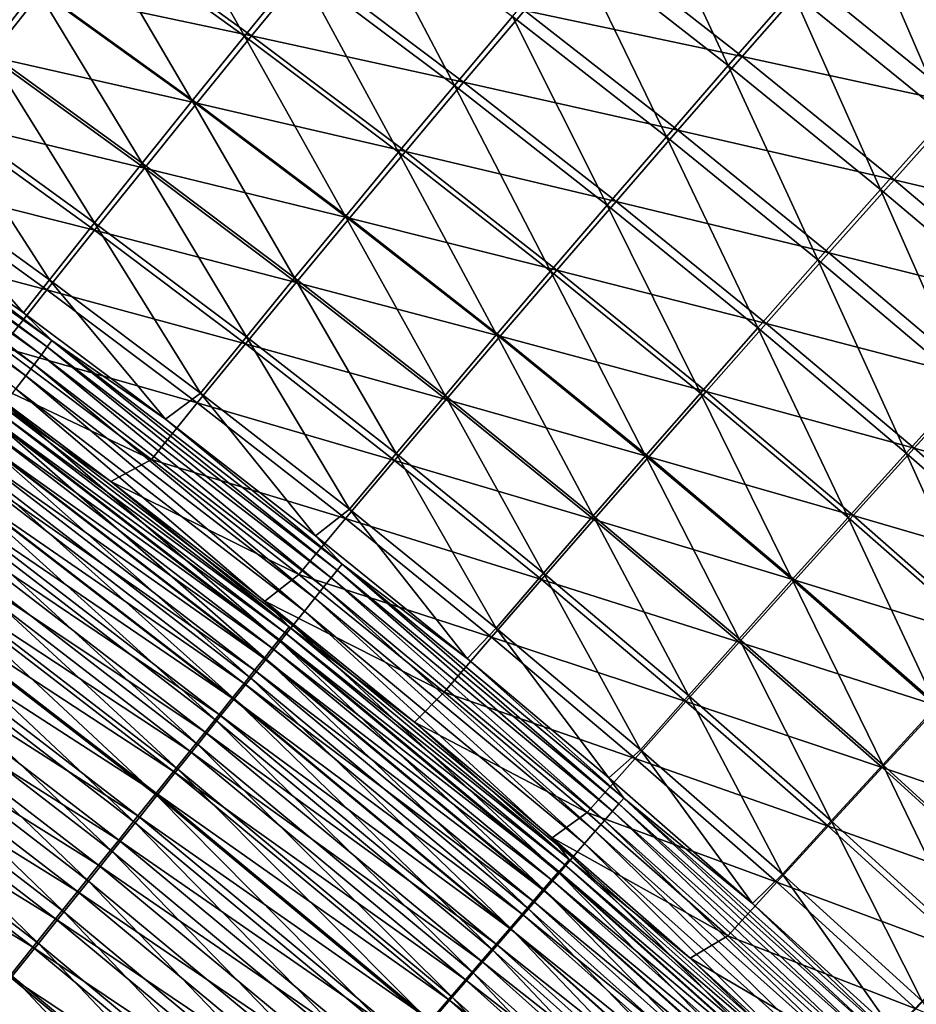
# Model space of a CAD drawing. Header units: metres. Extents: x 0 to 1400, y -1400 to 0.
# Tile 316 of 342: x 1118 to 1150, y -216 to -181. Entities that reach past the tile are written whole.
import ezdxf

# ---------------------------------------------------------------- set-up
doc = ezdxf.new("R2010")
doc.units = ezdxf.units.M

msp = doc.modelspace()

# ---------------------------------------------------------------- linework, layer by layer
at = {"layer": 'None'}
for points in [[(1150.678711, -173.957687, -172.072983), (1153.746948, -181.356827, -200.001617), (1148.164429, -176.817657, -200.00293)], [(1122.193237, -174.629745, -311.903748), (1125.898926, -181.190781, -339.902588), (1120.237915, -177.091888, -339.90448)], [(1122.193237, -174.629745, -311.903748), (1127.886108, -178.752304, -311.901703), (1125.898926, -181.190781, -339.902588)], [(1140.110474, -175.174454, -227.954559), (1143.416382, -182.25502, -255.920807), (1137.815186, -177.871094, -255.92247)], [(1140.110474, -175.174454, -227.954559), (1145.743774, -179.58342, -227.952942), (1143.416382, -182.25502, -255.920807)], [(1112.667725, -175.491821, -367.909332), (1118.37207, -179.46051, -367.90741), (1116.594971, -181.73613, -395.909668)], [(1129.964355, -176.219879, -283.907501), (1133.502319, -182.981644, -311.899933), (1127.886108, -178.752304, -311.901703)], [(1129.964355, -176.219879, -283.907501), (1135.612671, -180.473434, -283.905609), (1133.502319, -182.981644, -311.899933)], [(1154.427246, -180.820145, -171.644928), (1148.861938, -176.297791, -171.646439), (1146.346069, -179.158951, -199.588974)], [(1154.427246, -180.820145, -171.644928), (1157.068481, -177.89119, -143.724457), (1148.861938, -176.297791, -171.646439)], [(1148.164429, -176.817657, -200.00293), (1151.294678, -184.096802, -227.951553), (1145.743774, -179.58342, -227.952942)], [(1148.164429, -176.817657, -200.00293), (1153.746948, -181.356827, -200.001617), (1151.294678, -184.096802, -227.951553)], [(1120.237915, -177.091888, -339.90448), (1124.002319, -183.535522, -367.905701), (1118.37207, -179.46051, -367.90741)], [(1126.162109, -181.181152, -311.536835), (1120.520142, -177.096741, -311.539185), (1118.563721, -179.56012, -339.554504)], [(1120.237915, -177.091888, -339.90448), (1125.898926, -181.190781, -339.902588), (1124.002319, -183.535522, -367.905701)], [(1126.162109, -181.181152, -311.536835), (1128.241577, -178.647644, -283.530548), (1120.520142, -177.096741, -311.539185)], [(1143.923584, -181.925827, -227.551559), (1138.340088, -177.559326, -227.553589), (1136.043213, -180.25705, -255.533676)], [(1143.923584, -181.925827, -227.551559), (1146.346069, -179.158951, -199.588974), (1138.340088, -177.559326, -227.553589)], [(1137.815186, -177.871094, -255.92247), (1141.181885, -184.832489, -283.903992), (1135.612671, -180.473434, -283.905609)], [(1137.815186, -177.871094, -255.92247), (1143.416382, -182.25502, -255.920807), (1141.181885, -184.832489, -283.903992)], [(1116.696777, -181.930466, -367.57724), (1118.563721, -179.56012, -339.554504), (1111.043823, -177.997467, -367.579224)], [(1133.839233, -182.860458, -283.52829), (1128.241577, -178.647644, -283.530548), (1126.162109, -181.181152, -311.536835)], [(1133.839233, -182.860458, -283.52829), (1136.043213, -180.25705, -255.533676), (1128.241577, -178.647644, -283.530548)], [(1127.886108, -178.752304, -311.901703), (1131.483765, -185.395798, -339.90094), (1125.898926, -181.190781, -339.902588)], [(1127.886108, -178.752304, -311.901703), (1133.502319, -182.981644, -311.899933), (1131.483765, -185.395798, -339.90094)], [(1151.879639, -183.655106, -199.587326), (1146.346069, -179.158951, -199.588974), (1143.923584, -181.925827, -227.551559)], [(1151.879639, -183.655106, -199.587326), (1154.427246, -180.820145, -171.644928), (1146.346069, -179.158951, -199.588974)], [(1118.37207, -179.46051, -367.90741), (1122.195435, -185.786911, -395.908173), (1116.594971, -181.73613, -395.909668)], [(1124.173828, -183.620926, -339.552368), (1118.563721, -179.56012, -339.554504), (1116.696777, -181.930466, -367.57724)], [(1118.37207, -179.46051, -367.90741), (1124.002319, -183.535522, -367.905701), (1122.195435, -185.786911, -395.908173)], [(1124.173828, -183.620926, -339.552368), (1126.162109, -181.181152, -311.536835), (1118.563721, -179.56012, -339.554504)], [(1145.743774, -179.58342, -227.952942), (1148.935669, -186.742813, -255.919388), (1143.416382, -182.25502, -255.920807)], [(1145.743774, -179.58342, -227.952942), (1151.294678, -184.096802, -227.951553), (1148.935669, -186.742813, -255.919388)], [(1141.59436, -184.598511, -255.531647), (1136.043213, -180.25705, -255.533676), (1133.839233, -182.860458, -283.52829)], [(1141.59436, -184.598511, -255.531647), (1143.923584, -181.925827, -227.551559), (1136.043213, -180.25705, -255.533676)], [(1135.612671, -180.473434, -283.905609), (1139.039917, -187.315857, -311.898346), (1133.502319, -182.981644, -311.899933)], [(1135.612671, -180.473434, -283.905609), (1141.181885, -184.832489, -283.903992), (1139.039917, -187.315857, -311.898346)], [(1125.898926, -181.190781, -339.902588), (1129.556396, -187.716049, -367.904175), (1124.002319, -183.535522, -367.905701)], [(1131.727661, -185.369797, -311.534698), (1126.162109, -181.181152, -311.536835), (1124.173828, -183.620926, -339.552368)], [(1125.898926, -181.190781, -339.902588), (1131.483765, -185.395798, -339.90094), (1129.556396, -187.716049, -367.904175)], [(1131.727661, -185.369797, -311.534698), (1133.839233, -182.860458, -283.52829), (1126.162109, -181.181152, -311.536835)], [(1116.594971, -181.73613, -395.909668), (1120.476929, -187.945801, -423.913513), (1114.904907, -183.919739, -423.914764)], [(1116.594971, -181.73613, -395.909668), (1122.195435, -185.786911, -395.908173), (1120.476929, -187.945801, -423.913513)], [(1122.276123, -185.967453, -367.575409), (1116.696777, -181.930466, -367.57724), (1114.918457, -184.208435, -395.606201)], [(1122.276123, -185.967453, -367.575409), (1124.173828, -183.620926, -339.552368), (1116.696777, -181.930466, -367.57724)], [(1149.425293, -186.396149, -227.549835), (1143.923584, -181.925827, -227.551559), (1141.59436, -184.598511, -255.531647)], [(1149.425293, -186.396149, -227.549835), (1151.879639, -183.655106, -199.587326), (1143.923584, -181.925827, -227.551559)], [(1143.416382, -182.25502, -255.920807), (1146.669556, -189.29483, -283.902588), (1141.181885, -184.832489, -283.903992)], [(1143.416382, -182.25502, -255.920807), (1148.935669, -186.742813, -255.919388), (1146.669556, -189.29483, -283.902588)], [(1139.358154, -187.177063, -283.526306), (1133.839233, -182.860458, -283.52829), (1131.727661, -185.369797, -311.534698)], [(1139.358154, -187.177063, -283.526306), (1141.59436, -184.598511, -255.531647), (1133.839233, -182.860458, -283.52829)], [(1133.502319, -182.981644, -311.899933), (1136.990112, -189.705109, -339.899475), (1131.483765, -185.395798, -339.90094)], [(1133.502319, -182.981644, -311.899933), (1139.039917, -187.315857, -311.898346), (1136.990112, -189.705109, -339.899475)], [(1124.002319, -183.535522, -367.905701), (1127.719604, -189.942627, -395.906799), (1122.195435, -185.786911, -395.908173)], [(1129.707886, -187.78537, -339.550446), (1124.173828, -183.620926, -339.552368), (1122.276123, -185.967453, -367.575409)], [(1124.002319, -183.535522, -367.905701), (1129.556396, -187.716049, -367.904175), (1127.719604, -189.942627, -395.906799)], [(1129.707886, -187.78537, -339.550446), (1131.727661, -185.369797, -311.534698), (1124.173828, -183.620926, -339.552368)], [(1113.300659, -186.012497, -451.927765), (1114.904907, -183.919739, -423.914764), (1118.845703, -190.013214, -451.92688)], [(1114.904907, -183.919739, -423.914764), (1120.476929, -187.945801, -423.913513), (1118.845703, -190.013214, -451.92688)], [(1157.328857, -188.254486, -199.585968), (1151.879639, -183.655106, -199.587326), (1149.425293, -186.396149, -227.549835)], [(1120.468018, -188.221313, -395.604797), (1114.918457, -184.208435, -395.606201), (1113.227783, -186.394608, -423.637634)], [(1120.468018, -188.221313, -395.604797), (1122.276123, -185.967453, -367.575409), (1114.918457, -184.208435, -395.606201)], [(1151.294678, -184.096802, -227.951553), (1154.37085, -191.33226, -255.918228), (1148.935669, -186.742813, -255.919388)], [(1118.76062, -192.438538, -472.312195), (1107.973267, -184.748322, -472.324768), (1108.130493, -184.519272, -470.591309)], [(1108.130493, -184.519272, -470.591309), (1112.309082, -187.191376, -468.855042), (1118.925659, -192.215836, -470.578247)], [(1118.925659, -192.215836, -470.578247), (1118.76062, -192.438538, -472.312195), (1108.130493, -184.519272, -470.591309)], [(1147.064331, -189.043259, -255.529907), (1141.59436, -184.598511, -255.531647), (1139.358154, -187.177063, -283.526306)], [(1147.064331, -189.043259, -255.529907), (1149.425293, -186.396149, -227.549835), (1141.59436, -184.598511, -255.531647)], [(1118.287354, -193.076752, -475.740601), (1107.523071, -185.404205, -475.752228), (1107.77063, -185.043594, -474.046509)], [(1118.547607, -192.7258, -474.034424), (1107.77063, -185.043594, -474.046509), (1107.973267, -184.748322, -472.324768)], [(1118.547607, -192.7258, -474.034424), (1118.287354, -193.076752, -475.740601), (1107.77063, -185.043594, -474.046509)], [(1118.76062, -192.438538, -472.312195), (1118.547607, -192.7258, -474.034424), (1107.973267, -184.748322, -472.324768)], [(1141.181885, -184.832489, -283.903992), (1144.496338, -191.752762, -311.897034), (1139.039917, -187.315857, -311.898346)], [(1141.181885, -184.832489, -283.903992), (1146.669556, -189.29483, -283.902588), (1144.496338, -191.752762, -311.897034)], [(1117.980591, -193.490555, -477.426453), (1107.231323, -185.8293, -477.437531), (1107.523071, -185.404205, -475.752228)], [(1118.287354, -193.076752, -475.740601), (1117.980591, -193.490555, -477.426453), (1107.523071, -185.404205, -475.752228)], [(1131.483765, -185.395798, -339.90094), (1135.032227, -192.00029, -367.902863), (1129.556396, -187.716049, -367.904175)], [(1137.214844, -189.661636, -311.532837), (1131.727661, -185.369797, -311.534698), (1129.707886, -187.78537, -339.550446)], [(1131.483765, -185.395798, -339.90094), (1136.990112, -189.705109, -339.899475), (1135.032227, -192.00029, -367.902863)], [(1137.214844, -189.661636, -311.532837), (1139.358154, -187.177063, -283.526306), (1131.727661, -185.369797, -311.534698)], [(1122.195435, -185.786911, -395.908173), (1125.972534, -192.076279, -423.912384), (1120.476929, -187.945801, -423.913513)], [(1122.195435, -185.786911, -395.908173), (1127.719604, -189.942627, -395.906799), (1125.972534, -192.076279, -423.912384)], [(1117.980591, -193.490555, -477.426453), (1117.627808, -193.966324, -479.087585), (1107.231323, -185.8293, -477.437531)], [(1117.896973, -191.214218, -468.848053), (1112.309082, -187.191376, -468.855042), (1113.300659, -186.012497, -451.927765)], [(1118.845703, -190.013214, -451.92688), (1117.896973, -191.214218, -468.848053), (1113.300659, -186.012497, -451.927765)], [(1127.779419, -190.107529, -367.573792), (1122.276123, -185.967453, -367.575409), (1120.468018, -188.221313, -395.604797)], [(1127.779419, -190.107529, -367.573792), (1129.707886, -187.78537, -339.550446), (1122.276123, -185.967453, -367.575409)], [(1118.748901, -190.382874, -423.636719), (1113.227783, -186.394608, -423.637634), (1111.623779, -188.489349, -451.664795)], [(1118.748901, -190.382874, -423.636719), (1120.468018, -188.221313, -395.604797), (1113.227783, -186.394608, -423.637634)], [(1154.843262, -190.969223, -227.548401), (1149.425293, -186.396149, -227.549835), (1147.064331, -189.043259, -255.529907)], [(1154.843262, -190.969223, -227.548401), (1157.328857, -188.254486, -199.585968), (1149.425293, -186.396149, -227.549835)], [(1148.935669, -186.742813, -255.919388), (1152.07373, -193.858261, -283.901428), (1146.669556, -189.29483, -283.902588)], [(1148.935669, -186.742813, -255.919388), (1154.37085, -191.33226, -255.918228), (1152.07373, -193.858261, -283.901428)], [(1112.309082, -187.191376, -468.855042), (1117.896973, -191.214218, -468.848053), (1118.925659, -192.215836, -470.578247)], [(1144.796509, -191.596405, -283.524597), (1139.358154, -187.177063, -283.526306), (1137.214844, -189.661636, -311.532837)], [(1144.796509, -191.596405, -283.524597), (1147.064331, -189.043259, -255.529907), (1139.358154, -187.177063, -283.526306)], [(1139.039917, -187.315857, -311.898346), (1142.415771, -194.116547, -339.898224), (1136.990112, -189.705109, -339.899475)], [(1139.039917, -187.315857, -311.898346), (1144.496338, -191.752762, -311.897034), (1142.415771, -194.116547, -339.898224)], [(1129.556396, -187.716049, -367.904175), (1133.165649, -194.201492, -395.90564), (1127.719604, -189.942627, -395.906799)], [(1135.163818, -192.052414, -339.548767), (1129.707886, -187.78537, -339.550446), (1127.779419, -190.107529, -367.573792)], [(1129.556396, -187.716049, -367.904175), (1135.032227, -192.00029, -367.902863), (1133.165649, -194.201492, -395.90564)], [(1135.163818, -192.052414, -339.548767), (1137.214844, -189.661636, -311.532837), (1129.707886, -187.78537, -339.550446)], [(1125.94165, -192.336716, -395.603546), (1120.468018, -188.221313, -395.604797), (1118.748901, -190.382874, -423.636719)], [(1118.845703, -190.013214, -451.92688), (1120.476929, -187.945801, -423.913513), (1124.313843, -194.117859, -451.926086)], [(1125.94165, -192.336716, -395.603546), (1127.779419, -190.107529, -367.573792), (1120.468018, -188.221313, -395.604797)], [(1120.476929, -187.945801, -423.913513), (1125.972534, -192.076279, -423.912384), (1124.313843, -194.117859, -451.926086)], [(1117.118164, -192.452393, -451.664459), (1118.748901, -190.382874, -423.636719), (1111.623779, -188.489349, -451.664795)], [(1146.669556, -189.29483, -283.902588), (1149.869629, -196.290207, -311.895935), (1144.496338, -191.752762, -311.897034)], [(1152.450928, -193.59024, -255.528458), (1147.064331, -189.043259, -255.529907), (1144.796509, -191.596405, -283.524597)], [(1146.669556, -189.29483, -283.902588), (1152.07373, -193.858261, -283.901428), (1149.869629, -196.290207, -311.895935)], [(1152.450928, -193.59024, -255.528458), (1154.843262, -190.969223, -227.548401), (1147.064331, -189.043259, -255.529907)], [(1136.990112, -189.705109, -339.899475), (1140.42749, -196.386093, -367.901733), (1135.032227, -192.00029, -367.902863)], [(1142.621704, -194.055618, -311.53125), (1137.214844, -189.661636, -311.532837), (1135.163818, -192.052414, -339.548767)], [(1136.990112, -189.705109, -339.899475), (1142.415771, -194.116547, -339.898224), (1140.42749, -196.386093, -367.901733)], [(1142.621704, -194.055618, -311.53125), (1144.796509, -191.596405, -283.524597), (1137.214844, -189.661636, -311.532837)], [(1123.041626, -195.063232, -468.842072), (1117.896973, -191.214218, -468.848053), (1118.845703, -190.013214, -451.92688)], [(1124.313843, -194.117859, -451.926086), (1123.041626, -195.063232, -468.842072), (1118.845703, -190.013214, -451.92688)], [(1127.719604, -189.942627, -395.906799), (1131.389771, -196.309387, -423.911407), (1125.972534, -192.076279, -423.912384)], [(1127.719604, -189.942627, -395.906799), (1133.165649, -194.201492, -395.90564), (1131.389771, -196.309387, -423.911407)], [(1124.194092, -194.473206, -423.635925), (1118.748901, -190.382874, -423.636719), (1117.118164, -192.452393, -451.664459)], [(1124.194092, -194.473206, -423.635925), (1125.94165, -192.336716, -395.603546), (1118.748901, -190.382874, -423.636719)], [(1133.204956, -194.34964, -367.572388), (1127.779419, -190.107529, -367.573792), (1125.94165, -192.336716, -395.603546)], [(1133.204956, -194.34964, -367.572388), (1135.163818, -192.052414, -339.548767), (1127.779419, -190.107529, -367.573792)], [(1118.925659, -192.215836, -470.578247), (1117.896973, -191.214218, -468.848053), (1123.041626, -195.063232, -468.842072)], [(1144.496338, -191.752762, -311.897034), (1147.758423, -198.62796, -339.897217), (1142.415771, -194.116547, -339.898224)], [(1150.151978, -196.117401, -283.523193), (1144.796509, -191.596405, -283.524597), (1142.621704, -194.055618, -311.53125)], [(1144.496338, -191.752762, -311.897034), (1149.869629, -196.290207, -311.895935), (1147.758423, -198.62796, -339.897217)], [(1150.151978, -196.117401, -283.523193), (1152.450928, -193.59024, -255.528458), (1144.796509, -191.596405, -283.524597)], [(1124.313843, -194.117859, -451.926086), (1125.972534, -192.076279, -423.912384), (1129.703491, -198.324707, -451.925385)], [(1125.972534, -192.076279, -423.912384), (1131.389771, -196.309387, -423.911407), (1129.703491, -198.324707, -451.925385)], [(1135.032227, -192.00029, -367.902863), (1138.531372, -198.561432, -395.904633), (1133.165649, -194.201492, -395.90564)], [(1140.539917, -196.421005, -339.547363), (1135.163818, -192.052414, -339.548767), (1133.204956, -194.34964, -367.572388)], [(1135.032227, -192.00029, -367.902863), (1140.42749, -196.386093, -367.901733), (1138.531372, -198.561432, -395.904633)], [(1140.539917, -196.421005, -339.547363), (1142.621704, -194.055618, -311.53125), (1135.163818, -192.052414, -339.548767)], [(1117.118164, -192.452393, -451.664459), (1115.587158, -193.226089, -468.582611), (1122.536377, -196.51712, -451.664154)], [(1122.536377, -196.51712, -451.664154), (1124.194092, -194.473206, -423.635925), (1117.118164, -192.452393, -451.664459)], [(1129.03894, -200.804443, -474.02475), (1118.547607, -192.7258, -474.034424), (1118.76062, -192.438538, -472.312195)], [(1129.262085, -200.525528, -472.302124), (1118.76062, -192.438538, -472.312195), (1118.925659, -192.215836, -470.578247)], [(1129.262085, -200.525528, -472.302124), (1129.03894, -200.804443, -474.02475), (1118.76062, -192.438538, -472.312195)], [(1118.925659, -192.215836, -470.578247), (1123.041626, -195.063232, -468.842072), (1129.434937, -200.309372, -470.56781)], [(1129.434937, -200.309372, -470.56781), (1129.262085, -200.525528, -472.302124), (1118.925659, -192.215836, -470.578247)], [(1131.337646, -196.553635, -395.602478), (1125.94165, -192.336716, -395.603546), (1124.194092, -194.473206, -423.635925)], [(1131.337646, -196.553635, -395.602478), (1133.204956, -194.34964, -367.572388), (1125.94165, -192.336716, -395.603546)], [(1128.766235, -201.145325, -475.731354), (1118.287354, -193.076752, -475.740601), (1118.547607, -192.7258, -474.034424)], [(1129.03894, -200.804443, -474.02475), (1128.766235, -201.145325, -475.731354), (1118.547607, -192.7258, -474.034424)], [(1117.078369, -194.546906, -470.175018), (1121.067871, -197.316254, -468.576691), (1115.587158, -193.226089, -468.582611)], [(1115.587158, -193.226089, -468.582611), (1121.067871, -197.316254, -468.576691), (1122.536377, -196.51712, -451.664154)], [(1128.444702, -201.547302, -477.417633), (1117.980591, -193.490555, -477.426453), (1118.287354, -193.076752, -475.740601)], [(1128.766235, -201.145325, -475.731354), (1128.444702, -201.547302, -477.417633), (1118.287354, -193.076752, -475.740601)], [(1128.074951, -202.009567, -479.079193), (1117.627808, -193.966324, -479.087585), (1117.980591, -193.490555, -477.426453)], [(1128.444702, -201.547302, -477.417633), (1128.074951, -202.009567, -479.079193), (1117.980591, -193.490555, -477.426453)], [(1157.752319, -198.238159, -255.527344), (1152.450928, -193.59024, -255.528458), (1150.151978, -196.117401, -283.523193)], [(1127.657593, -202.531265, -480.711761), (1117.229736, -194.50322, -480.719696), (1117.627808, -193.966324, -479.087585)], [(1128.074951, -202.009567, -479.079193), (1127.657593, -202.531265, -480.711761), (1117.627808, -193.966324, -479.087585)], [(1152.07373, -193.858261, -283.901428), (1155.157349, -200.92598, -311.89505), (1149.869629, -196.290207, -311.895935)], [(1128.469604, -199.282562, -468.836334), (1123.041626, -195.063232, -468.842072), (1124.313843, -194.117859, -451.926086)], [(1129.703491, -198.324707, -451.925385), (1128.469604, -199.282562, -468.836334), (1124.313843, -194.117859, -451.926086)], [(1138.550659, -198.692719, -367.571167), (1133.204956, -194.34964, -367.572388), (1131.337646, -196.553635, -395.602478)], [(1133.165649, -194.201492, -395.90564), (1136.726685, -200.643127, -423.910583), (1131.389771, -196.309387, -423.911407)], [(1133.165649, -194.201492, -395.90564), (1138.531372, -198.561432, -395.904633), (1136.726685, -200.643127, -423.910583)], [(1138.550659, -198.692719, -367.571167), (1140.539917, -196.421005, -339.547363), (1133.204956, -194.34964, -367.572388)], [(1142.415771, -194.116547, -339.898224), (1145.740234, -200.871353, -367.900787), (1140.42749, -196.386093, -367.901733)], [(1147.946411, -198.55069, -311.529938), (1142.621704, -194.055618, -311.53125), (1140.539917, -196.421005, -339.547363)], [(1142.415771, -194.116547, -339.898224), (1147.758423, -198.62796, -339.897217), (1145.740234, -200.871353, -367.900787)], [(1147.946411, -198.55069, -311.529938), (1150.151978, -196.117401, -283.523193), (1142.621704, -194.055618, -311.53125)], [(1127.193359, -203.111572, -482.310974), (1116.787109, -195.100372, -482.318451), (1117.229736, -194.50322, -480.719696)], [(1116.926392, -194.752045, -471.772095), (1127.521851, -202.585892, -470.165375), (1117.078369, -194.546906, -470.175018)], [(1127.521851, -202.585892, -470.165375), (1121.067871, -197.316254, -468.576691), (1117.078369, -194.546906, -470.175018)], [(1127.657593, -202.531265, -480.711761), (1127.193359, -203.111572, -482.310974), (1117.229736, -194.50322, -480.719696)], [(1129.561523, -198.664566, -423.635223), (1124.194092, -194.473206, -423.635925), (1122.536377, -196.51712, -451.664154)], [(1129.561523, -198.664566, -423.635223), (1131.337646, -196.553635, -395.602478), (1124.194092, -194.473206, -423.635925)], [(1116.490723, -195.339951, -474.929962), (1127.157227, -203.041916, -473.349457), (1116.730347, -195.016663, -473.358398)], [(1116.730347, -195.016663, -473.358398), (1127.362671, -202.784988, -471.762787), (1116.926392, -194.752045, -471.772095)], [(1127.157227, -203.041916, -473.349457), (1127.362671, -202.784988, -471.762787), (1116.730347, -195.016663, -473.358398)], [(1127.362671, -202.784988, -471.762787), (1127.521851, -202.585892, -470.165375), (1116.926392, -194.752045, -471.772095)], [(1123.041626, -195.063232, -468.842072), (1128.469604, -199.282562, -468.836334), (1129.434937, -200.309372, -470.56781)], [(1116.208252, -195.72113, -476.482727), (1126.906128, -203.355911, -474.921387), (1116.490723, -195.339951, -474.929962)], [(1116.787109, -195.100372, -482.318451), (1126.683105, -203.749481, -483.872711), (1116.300415, -195.756744, -483.87973)], [(1126.906128, -203.355911, -474.921387), (1127.157227, -203.041916, -473.349457), (1116.490723, -195.339951, -474.929962)], [(1127.193359, -203.111572, -482.310974), (1126.683105, -203.749481, -483.872711), (1116.787109, -195.100372, -482.318451)], [(1116.300415, -195.756744, -483.87973), (1126.128052, -204.443359, -485.393921), (1115.771118, -196.470673, -485.400482)], [(1115.883423, -196.159424, -478.012756), (1126.609985, -203.726196, -476.474579), (1116.208252, -195.72113, -476.482727)], [(1126.609985, -203.726196, -476.474579), (1126.906128, -203.355911, -474.921387), (1116.208252, -195.72113, -476.482727)], [(1116.300415, -195.756744, -483.87973), (1126.683105, -203.749481, -483.872711), (1126.128052, -204.443359, -485.393921)], [(1155.422852, -200.7388, -283.522125), (1150.151978, -196.117401, -283.523193), (1147.946411, -198.55069, -311.529938)], [(1155.422852, -200.7388, -283.522125), (1157.752319, -198.238159, -255.527344), (1150.151978, -196.117401, -283.523193)], [(1125.529663, -205.191376, -486.871704), (1115.200439, -197.240265, -486.877808), (1115.771118, -196.470673, -485.400482)], [(1115.516968, -196.654007, -479.516052), (1126.269531, -204.152023, -478.005005), (1115.883423, -196.159424, -478.012756)], [(1115.771118, -196.470673, -485.400482), (1126.128052, -204.443359, -485.393921), (1125.529663, -205.191376, -486.871704)], [(1126.269531, -204.152023, -478.005005), (1126.609985, -203.726196, -476.474579), (1115.883423, -196.159424, -478.012756)], [(1129.703491, -198.324707, -451.925385), (1131.389771, -196.309387, -423.911407), (1135.012573, -202.631805, -451.924805)], [(1131.389771, -196.309387, -423.911407), (1136.726685, -200.643127, -423.910583), (1135.012573, -202.631805, -451.924805)], [(1140.42749, -196.386093, -367.901733), (1143.814697, -203.02037, -395.903809), (1138.531372, -198.561432, -395.904633)], [(1145.834106, -200.890091, -339.546173), (1140.539917, -196.421005, -339.547363), (1138.550659, -198.692719, -367.571167)], [(1140.42749, -196.386093, -367.901733), (1145.740234, -200.871353, -367.900787), (1143.814697, -203.02037, -395.903809)], [(1145.834106, -200.890091, -339.546173), (1147.946411, -198.55069, -311.529938), (1140.539917, -196.421005, -339.547363)], [(1149.869629, -196.290207, -311.895935), (1153.016113, -203.237183, -339.896393), (1147.758423, -198.62796, -339.897217)], [(1149.869629, -196.290207, -311.895935), (1155.157349, -200.92598, -311.89505), (1153.016113, -203.237183, -339.896393)], [(1115.109253, -197.204102, -480.988647), (1125.885132, -204.632599, -479.508728), (1115.516968, -196.654007, -479.516052)], [(1125.885132, -204.632599, -479.508728), (1126.269531, -204.152023, -478.005005), (1115.516968, -196.654007, -479.516052)], [(1122.536377, -196.51712, -451.664154), (1121.067871, -197.316254, -468.576691), (1127.876587, -200.682434, -451.66391)], [(1127.876587, -200.682434, -451.66391), (1129.561523, -198.664566, -423.635223), (1122.536377, -196.51712, -451.664154)], [(1136.653809, -200.870972, -395.601532), (1131.337646, -196.553635, -395.602478), (1129.561523, -198.664566, -423.635223)], [(1136.653809, -200.870972, -395.601532), (1138.550659, -198.692719, -367.571167), (1131.337646, -196.553635, -395.602478)], [(1115.200439, -197.240265, -486.877808), (1124.889404, -205.991745, -488.303223), (1114.589966, -198.063675, -488.308868)], [(1114.661133, -197.808777, -482.426727), (1125.457764, -205.16716, -480.98172), (1115.109253, -197.204102, -480.988647)], [(1125.457764, -205.16716, -480.98172), (1125.885132, -204.632599, -479.508728), (1115.109253, -197.204102, -480.988647)], [(1124.889404, -205.991745, -488.303223), (1115.200439, -197.240265, -486.877808), (1125.529663, -205.191376, -486.871704)], [(1127.521851, -202.585892, -470.165375), (1126.643311, -201.648087, -468.571198), (1121.067871, -197.316254, -468.576691)], [(1121.067871, -197.316254, -468.576691), (1126.643311, -201.648087, -468.571198), (1127.876587, -200.682434, -451.66391)], [(1114.173828, -198.466446, -483.827423), (1124.987793, -205.754791, -482.420227), (1114.661133, -197.808777, -482.426727)], [(1124.987793, -205.754791, -482.420227), (1125.457764, -205.16716, -480.98172), (1114.661133, -197.808777, -482.426727)], [(1124.20874, -206.842636, -489.685608), (1113.94104, -198.939041, -489.690796), (1114.589966, -198.063675, -488.308868)], [(1114.589966, -198.063675, -488.308868), (1124.889404, -205.991745, -488.303223), (1124.20874, -206.842636, -489.685608)], [(1113.648438, -199.175415, -485.188171), (1124.476685, -206.393967, -483.82135), (1114.173828, -198.466446, -483.827423)], [(1124.476685, -206.393967, -483.82135), (1124.987793, -205.754791, -482.420227), (1114.173828, -198.466446, -483.827423)], [(1133.965332, -203.728256, -468.831177), (1128.469604, -199.282562, -468.836334), (1129.703491, -198.324707, -451.925385)], [(1135.012573, -202.631805, -451.924805), (1133.965332, -203.728256, -468.831177), (1129.703491, -198.324707, -451.925385)], [(1138.531372, -198.561432, -395.904633), (1141.981323, -205.075455, -423.909912), (1136.726685, -200.643127, -423.910583)], [(1138.531372, -198.561432, -395.904633), (1143.814697, -203.02037, -395.903809), (1141.981323, -205.075455, -423.909912)], [(1147.758423, -198.62796, -339.897217), (1150.968262, -205.453964, -367.900055), (1145.740234, -200.871353, -367.900787)], [(1153.18689, -203.145569, -311.5289), (1147.946411, -198.55069, -311.529938), (1145.834106, -200.890091, -339.546173)], [(1147.758423, -198.62796, -339.897217), (1153.016113, -203.237183, -339.896393), (1150.968262, -205.453964, -367.900055)], [(1153.18689, -203.145569, -311.5289), (1155.422852, -200.7388, -283.522125), (1147.946411, -198.55069, -311.529938)], [(1113.94104, -198.939041, -489.690796), (1123.489136, -207.742264, -491.015991), (1113.254883, -199.864517, -491.020721)], [(1123.489136, -207.742264, -491.015991), (1113.94104, -198.939041, -489.690796), (1124.20874, -206.842636, -489.685608)], [(1134.849243, -202.955841, -423.634613), (1129.561523, -198.664566, -423.635223), (1127.876587, -200.682434, -451.66391)], [(1134.849243, -202.955841, -423.634613), (1136.653809, -200.870972, -395.601532), (1129.561523, -198.664566, -423.635223)], [(1143.814819, -203.135712, -367.57016), (1138.550659, -198.692719, -367.571167), (1136.653809, -200.870972, -395.601532)], [(1143.814819, -203.135712, -367.57016), (1145.834106, -200.890091, -339.546173), (1138.550659, -198.692719, -367.571167)], [(1113.086304, -199.933975, -486.506287), (1123.925659, -207.083038, -485.182526), (1113.648438, -199.175415, -485.188171)], [(1123.925659, -207.083038, -485.182526), (1124.476685, -206.393967, -483.82135), (1113.648438, -199.175415, -485.188171)], [(1129.434937, -200.309372, -470.56781), (1128.469604, -199.282562, -468.836334), (1133.965332, -203.728256, -468.831177)], [(1112.488647, -200.740387, -487.779144), (1123.33606, -207.820328, -486.501068), (1113.086304, -199.933975, -486.506287)], [(1113.254883, -199.864517, -491.020721), (1122.731934, -208.688797, -492.291534), (1112.532959, -200.838211, -492.295837)], [(1123.33606, -207.820328, -486.501068), (1123.925659, -207.083038, -485.182526), (1113.086304, -199.933975, -486.506287)], [(1113.254883, -199.864517, -491.020721), (1123.489136, -207.742264, -491.015991), (1122.731934, -208.688797, -492.291534)], [(1139.461426, -208.994431, -472.294495), (1129.262085, -200.525528, -472.302124), (1129.434937, -200.309372, -470.56781)], [(1129.434937, -200.309372, -470.56781), (1133.965332, -203.728256, -468.831177), (1139.641846, -208.785049, -470.559875)], [(1139.641846, -208.785049, -470.559875), (1139.461426, -208.994431, -472.294495), (1129.434937, -200.309372, -470.56781)], [(1111.856812, -201.592941, -489.00412), (1122.709229, -208.604172, -487.774353), (1112.488647, -200.740387, -487.779144)], [(1122.709229, -208.604172, -487.774353), (1123.33606, -207.820328, -486.501068), (1112.488647, -200.740387, -487.779144)], [(1127.876587, -200.682434, -451.66391), (1126.643311, -201.648087, -468.571198), (1133.136841, -204.947235, -451.663696)], [(1133.136841, -204.947235, -451.663696), (1134.849243, -202.955841, -423.634613), (1127.876587, -200.682434, -451.66391)], [(1139.228271, -209.264725, -474.017456), (1129.03894, -200.804443, -474.02475), (1129.262085, -200.525528, -472.302124)], [(1139.461426, -208.994431, -472.294495), (1139.228271, -209.264725, -474.017456), (1129.262085, -200.525528, -472.302124)], [(1135.012573, -202.631805, -451.924805), (1136.726685, -200.643127, -423.910583), (1140.239258, -207.037186, -451.924316)], [(1136.726685, -200.643127, -423.910583), (1141.981323, -205.075455, -423.909912), (1140.239258, -207.037186, -451.924316)], [(1112.532959, -200.838211, -492.295837), (1121.938721, -209.68042, -493.509369), (1111.776611, -201.858292, -493.513245)], [(1112.532959, -200.838211, -492.295837), (1122.731934, -208.688797, -492.291534), (1121.938721, -209.68042, -493.509369)], [(1138.943481, -209.595123, -475.724396), (1128.766235, -201.145325, -475.731354), (1129.03894, -200.804443, -474.02475)], [(1139.228271, -209.264725, -474.017456), (1138.943481, -209.595123, -475.724396), (1129.03894, -200.804443, -474.02475)], [(1141.888672, -205.287659, -395.600769), (1136.653809, -200.870972, -395.601532), (1134.849243, -202.955841, -423.634613)], [(1141.888672, -205.287659, -395.600769), (1143.814819, -203.135712, -367.57016), (1136.653809, -200.870972, -395.601532)], [(1145.740234, -200.871353, -367.900787), (1149.01355, -207.576233, -395.903168), (1143.814697, -203.02037, -395.903809)], [(1151.044434, -205.458435, -339.545258), (1145.834106, -200.890091, -339.546173), (1143.814819, -203.135712, -367.57016)], [(1145.740234, -200.871353, -367.900787), (1150.968262, -205.453964, -367.900055), (1149.01355, -207.576233, -395.903168)], [(1151.044434, -205.458435, -339.545258), (1153.18689, -203.145569, -311.5289), (1145.834106, -200.890091, -339.546173)], [(1138.607422, -209.984802, -477.411011), (1128.444702, -201.547302, -477.417633), (1128.766235, -201.145325, -475.731354)], [(1138.943481, -209.595123, -475.724396), (1138.607422, -209.984802, -477.411011), (1128.766235, -201.145325, -475.731354)], [(1111.192139, -202.489944, -490.178589), (1122.046509, -209.432892, -488.999725), (1111.856812, -201.592941, -489.00412)], [(1122.046509, -209.432892, -488.999725), (1122.709229, -208.604172, -487.774353), (1111.856812, -201.592941, -489.00412)], [(1132.064209, -206.033752, -468.566467), (1126.643311, -201.648087, -468.571198), (1127.521851, -202.585892, -470.165375)], [(1126.643311, -201.648087, -468.571198), (1132.064209, -206.033752, -468.566467), (1133.136841, -204.947235, -451.663696)], [(1138.221069, -210.432968, -479.072937), (1128.074951, -202.009567, -479.079193), (1128.444702, -201.547302, -477.417633)], [(1138.607422, -209.984802, -477.411011), (1138.221069, -210.432968, -479.072937), (1128.444702, -201.547302, -477.417633)], [(1121.11084, -210.715256, -494.666748), (1110.987427, -202.922775, -494.670227), (1111.776611, -201.858292, -493.513245)], [(1111.776611, -201.858292, -493.513245), (1121.938721, -209.68042, -493.509369), (1121.11084, -210.715256, -494.666748)], [(1137.784912, -210.938797, -480.705841), (1127.657593, -202.531265, -480.711761), (1128.074951, -202.009567, -479.079193)], [(1138.221069, -210.432968, -479.072937), (1137.784912, -210.938797, -480.705841), (1128.074951, -202.009567, -479.079193)], [(1110.495728, -203.429672, -491.299927), (1121.349243, -210.30484, -490.174591), (1111.192139, -202.489944, -490.178589)], [(1121.349243, -210.30484, -490.174591), (1122.046509, -209.432892, -488.999725), (1111.192139, -202.489944, -490.178589)], [(1137.299683, -211.50148, -482.305389), (1127.193359, -203.111572, -482.310974), (1127.657593, -202.531265, -480.711761)], [(1137.784912, -210.938797, -480.705841), (1137.299683, -211.50148, -482.305389), (1127.657593, -202.531265, -480.711761)], [(1127.362671, -202.784988, -471.762787), (1127.157227, -203.041916, -473.349457), (1137.497925, -211.198059, -471.755737)], [(1137.664185, -211.005203, -470.158051), (1127.521851, -202.585892, -470.165375), (1127.362671, -202.784988, -471.762787)], [(1137.497925, -211.198059, -471.755737), (1137.664185, -211.005203, -470.158051), (1127.362671, -202.784988, -471.762787)], [(1137.664185, -211.005203, -470.158051), (1132.064209, -206.033752, -468.566467), (1127.521851, -202.585892, -470.165375)], [(1139.098267, -208.046204, -468.827026), (1133.965332, -203.728256, -468.831177), (1135.012573, -202.631805, -451.924805)], [(1140.239258, -207.037186, -451.924316), (1139.098267, -208.046204, -468.827026), (1135.012573, -202.631805, -451.924805)], [(1110.987427, -202.922775, -494.670227), (1120.250366, -211.791016, -495.761505), (1110.166992, -204.029327, -495.764587)], [(1120.250366, -211.791016, -495.761505), (1110.987427, -202.922775, -494.670227), (1121.11084, -210.715256, -494.666748)], [(1136.766357, -212.120041, -483.867523), (1126.683105, -203.749481, -483.872711), (1127.193359, -203.111572, -482.310974)], [(1137.283325, -211.447037, -473.342712), (1127.157227, -203.041916, -473.349457), (1126.906128, -203.355911, -474.921387)], [(1127.157227, -203.041916, -473.349457), (1137.283325, -211.447037, -473.342712), (1137.497925, -211.198059, -471.755737)], [(1137.299683, -211.50148, -482.305389), (1136.766357, -212.120041, -483.867523), (1127.193359, -203.111572, -482.310974)], [(1140.055298, -207.345947, -423.634155), (1134.849243, -202.955841, -423.634613), (1133.136841, -204.947235, -451.663696)], [(1140.055298, -207.345947, -423.634155), (1141.888672, -205.287659, -395.600769), (1134.849243, -202.955841, -423.634613)], [(1148.995483, -207.677368, -367.569397), (1143.814819, -203.135712, -367.57016), (1141.888672, -205.287659, -395.600769)], [(1143.814697, -203.02037, -395.903809), (1147.151611, -209.60437, -423.909363), (1141.981323, -205.075455, -423.909912)], [(1143.814697, -203.02037, -395.903809), (1149.01355, -207.576233, -395.903168), (1147.151611, -209.60437, -423.909363)], [(1148.995483, -207.677368, -367.569397), (1151.044434, -205.458435, -339.545258), (1143.814819, -203.135712, -367.57016)], [(1109.769043, -204.410309, -492.36557), (1120.618774, -211.218338, -491.296326), (1110.495728, -203.429672, -491.299927)], [(1120.618774, -211.218338, -491.296326), (1121.349243, -210.30484, -490.174591), (1110.495728, -203.429672, -491.299927)], [(1126.906128, -203.355911, -474.921387), (1126.609985, -203.726196, -476.474579), (1137.020996, -211.751358, -474.914948)], [(1137.020996, -211.751358, -474.914948), (1137.283325, -211.447037, -473.342712), (1126.906128, -203.355911, -474.921387)], [(1126.683105, -203.749481, -483.872711), (1136.186157, -212.792908, -485.389069), (1126.128052, -204.443359, -485.393921)], [(1136.711548, -212.110306, -476.468445), (1126.609985, -203.726196, -476.474579), (1126.269531, -204.152023, -478.005005)], [(1126.609985, -203.726196, -476.474579), (1136.711548, -212.110306, -476.468445), (1137.020996, -211.751358, -474.914948)], [(1136.766357, -212.120041, -483.867523), (1136.186157, -212.792908, -485.389069), (1126.683105, -203.749481, -483.872711)], [(1133.965332, -203.728256, -468.831177), (1139.098267, -208.046204, -468.827026), (1139.641846, -208.785049, -470.559875)], [(1110.166992, -204.029327, -495.764587), (1119.359009, -212.905289, -496.791565), (1109.317139, -205.175491, -496.794281)], [(1110.166992, -204.029327, -495.764587), (1120.250366, -211.791016, -495.761505), (1119.359009, -212.905289, -496.791565)], [(1126.269531, -204.152023, -478.005005), (1125.885132, -204.632599, -479.508728), (1136.355713, -212.523117, -477.999207)], [(1136.355713, -212.523117, -477.999207), (1136.711548, -212.110306, -476.468445), (1126.269531, -204.152023, -478.005005)], [(1109.01355, -205.429703, -493.373566), (1119.856445, -212.171631, -492.362366), (1109.769043, -204.410309, -492.36557)], [(1119.856445, -212.171631, -492.362366), (1120.618774, -211.218338, -491.296326), (1109.769043, -204.410309, -492.36557)], [(1135.954102, -212.989044, -479.503235), (1125.885132, -204.632599, -479.508728), (1125.457764, -205.16716, -480.98172)], [(1126.128052, -204.443359, -485.393921), (1135.560669, -213.518311, -486.867218), (1125.529663, -205.191376, -486.871704)], [(1125.885132, -204.632599, -479.508728), (1135.954102, -212.989044, -479.503235), (1136.355713, -212.523117, -477.999207)], [(1126.128052, -204.443359, -485.393921), (1136.186157, -212.792908, -485.389069), (1135.560669, -213.518311, -486.867218)], [(1133.136841, -204.947235, -451.663696), (1132.064209, -206.033752, -468.566467), (1138.315063, -209.310394, -451.663513)], [(1138.315063, -209.310394, -451.663513), (1140.055298, -207.345947, -423.634155), (1133.136841, -204.947235, -451.663696)], [(1109.317139, -205.175491, -496.794281), (1118.438721, -214.05571, -497.754913), (1108.439819, -206.35881, -497.757263)], [(1109.317139, -205.175491, -496.794281), (1119.359009, -212.905289, -496.791565), (1118.438721, -214.05571, -497.754913)], [(1134.891357, -214.294495, -488.299072), (1124.889404, -205.991745, -488.303223), (1125.529663, -205.191376, -486.871704)], [(1125.457764, -205.16716, -480.98172), (1124.987793, -205.754791, -482.420227), (1135.507324, -213.507355, -480.976563)], [(1135.507324, -213.507355, -480.976563), (1135.954102, -212.989044, -479.503235), (1125.457764, -205.16716, -480.98172)], [(1125.529663, -205.191376, -486.871704), (1135.560669, -213.518311, -486.867218), (1134.891357, -214.294495, -488.299072)], [(1147.039917, -209.802475, -395.600189), (1141.888672, -205.287659, -395.600769), (1140.055298, -207.345947, -423.634155)], [(1140.239258, -207.037186, -451.924316), (1141.981323, -205.075455, -423.909912), (1145.381714, -211.53891, -451.92395)], [(1147.039917, -209.802475, -395.600189), (1148.995483, -207.677368, -367.569397), (1141.888672, -205.287659, -395.600769)], [(1141.981323, -205.075455, -423.909912), (1147.151611, -209.60437, -423.909363), (1145.381714, -211.53891, -451.92395)], [(1108.231079, -206.485596, -494.321991), (1119.063965, -213.162613, -493.370728), (1109.01355, -205.429703, -493.373566)], [(1119.063965, -213.162613, -493.370728), (1119.856445, -212.171631, -492.362366), (1109.01355, -205.429703, -493.373566)], [(1135.016113, -214.077148, -482.415405), (1124.987793, -205.754791, -482.420227), (1124.476685, -206.393967, -483.82135)], [(1124.987793, -205.754791, -482.420227), (1135.016113, -214.077148, -482.415405), (1135.507324, -213.507355, -480.976563)], [(1156.168701, -210.123932, -339.544586), (1151.044434, -205.458435, -339.545258), (1148.995483, -207.677368, -367.569397)], [(1150.968262, -205.453964, -367.900055), (1154.125854, -212.226944, -395.902679), (1149.01355, -207.576233, -395.903168)], [(1124.889404, -205.991745, -488.303223), (1134.17981, -215.119705, -489.681793), (1124.20874, -206.842636, -489.685608)], [(1134.17981, -215.119705, -489.681793), (1124.889404, -205.991745, -488.303223), (1134.891357, -214.294495, -488.299072)], [(1137.664185, -211.005203, -470.158051), (1137.049194, -210.225677, -468.562714), (1132.064209, -206.033752, -468.566467)], [(1132.064209, -206.033752, -468.566467), (1137.049194, -210.225677, -468.562714), (1138.315063, -209.310394, -451.663513)], [(1108.439819, -206.35881, -497.757263), (1118.438721, -214.05571, -497.754913), (1117.491333, -215.239899, -498.649445)], [(1124.476685, -206.393967, -483.82135), (1123.925659, -207.083038, -485.182526), (1134.481812, -214.69696, -483.816864)], [(1134.481812, -214.69696, -483.816864), (1135.016113, -214.077148, -482.415405), (1124.476685, -206.393967, -483.82135)], [(1107.423218, -207.575714, -495.208984), (1118.243164, -214.189087, -494.319489), (1108.231079, -206.485596, -494.321991)], [(1118.243164, -214.189087, -494.319489), (1119.063965, -213.162613, -493.370728), (1108.231079, -206.485596, -494.321991)], [(1133.905762, -215.365173, -485.178375), (1123.925659, -207.083038, -485.182526), (1123.33606, -207.820328, -486.501068)], [(1133.427612, -215.992203, -491.012543), (1123.489136, -207.742264, -491.015991), (1124.20874, -206.842636, -489.685608)], [(1123.925659, -207.083038, -485.182526), (1133.905762, -215.365173, -485.178375), (1134.481812, -214.69696, -483.816864)], [(1124.20874, -206.842636, -489.685608), (1134.17981, -215.119705, -489.681793), (1133.427612, -215.992203, -491.012543)], [(1144.304321, -212.597443, -468.823547), (1139.098267, -208.046204, -468.827026), (1140.239258, -207.037186, -451.924316)], [(1145.381714, -211.53891, -451.92395), (1144.304321, -212.597443, -468.823547), (1140.239258, -207.037186, -451.924316)], [(1145.177979, -211.833649, -423.633759), (1140.055298, -207.345947, -423.634155), (1138.315063, -209.310394, -451.663513)], [(1145.177979, -211.833649, -423.633759), (1147.039917, -209.802475, -395.600189), (1140.055298, -207.345947, -423.634155)], [(1117.39563, -215.248856, -495.206787), (1118.243164, -214.189087, -494.319489), (1107.423218, -207.575714, -495.208984)], [(1123.33606, -207.820328, -486.501068), (1122.709229, -208.604172, -487.774353), (1133.289429, -216.080154, -486.497223)], [(1123.489136, -207.742264, -491.015991), (1132.635986, -216.910202, -492.288391), (1122.731934, -208.688797, -492.291534)], [(1133.289429, -216.080154, -486.497223), (1133.905762, -215.365173, -485.178375), (1123.33606, -207.820328, -486.501068)], [(1132.635986, -216.910202, -492.288391), (1123.489136, -207.742264, -491.015991), (1133.427612, -215.992203, -491.012543)], [(1154.090454, -212.315674, -367.568848), (1148.995483, -207.677368, -367.569397), (1147.039917, -209.802475, -395.600189)], [(1149.01355, -207.576233, -395.903168), (1152.235596, -214.227844, -423.908966), (1147.151611, -209.60437, -423.909363)], [(1154.090454, -212.315674, -367.568848), (1156.168701, -210.123932, -339.544586), (1148.995483, -207.677368, -367.569397)], [(1149.01355, -207.576233, -395.903168), (1154.125854, -212.226944, -395.902679), (1152.235596, -214.227844, -423.908966)], [(1139.641846, -208.785049, -470.559875), (1139.098267, -208.046204, -468.827026), (1144.304321, -212.597443, -468.823547)], [(1132.634033, -216.840302, -487.770813), (1122.709229, -208.604172, -487.774353), (1122.046509, -209.432892, -488.999725)], [(1122.709229, -208.604172, -487.774353), (1132.634033, -216.840302, -487.770813), (1133.289429, -216.080154, -486.497223)], [(1122.731934, -208.688797, -492.291534), (1131.806763, -217.871964, -493.506561), (1121.938721, -209.68042, -493.509369)], [(1122.731934, -208.688797, -492.291534), (1132.635986, -216.910202, -492.288391), (1131.806763, -217.871964, -493.506561)], [(1149.342041, -217.82901, -472.289185), (1139.461426, -208.994431, -472.294495), (1139.641846, -208.785049, -470.559875)], [(1139.641846, -208.785049, -470.559875), (1144.304321, -212.597443, -468.823547), (1149.530029, -217.626572, -470.554352)], [(1149.530029, -217.626572, -470.554352), (1149.342041, -217.82901, -472.289185), (1139.641846, -208.785049, -470.559875)], [(1138.315063, -209.310394, -451.663513), (1137.049194, -210.225677, -468.562714), (1143.409546, -213.77066, -451.663391)], [(1143.409546, -213.77066, -451.663391), (1145.177979, -211.833649, -423.633759), (1138.315063, -209.310394, -451.663513)], [(1148.80249, -218.409912, -475.719574), (1138.943481, -209.595123, -475.724396), (1139.228271, -209.264725, -474.017456)], [(1149.099243, -218.090378, -474.01239), (1139.228271, -209.264725, -474.017456), (1139.461426, -208.994431, -472.294495)], [(1149.099243, -218.090378, -474.01239), (1148.80249, -218.409912, -475.719574), (1139.228271, -209.264725, -474.017456)], [(1149.342041, -217.82901, -472.289185), (1149.099243, -218.090378, -474.01239), (1139.461426, -208.994431, -472.294495)], [(1121.938721, -209.68042, -493.509369), (1130.941284, -218.875641, -494.664246), (1121.11084, -210.715256, -494.666748)], [(1122.046509, -209.432892, -488.999725), (1121.349243, -210.30484, -490.174591), (1131.941284, -217.643997, -488.996521)], [(1121.938721, -209.68042, -493.509369), (1131.806763, -217.871964, -493.506561), (1130.941284, -218.875641, -494.664246)], [(1131.941284, -217.643997, -488.996521), (1132.634033, -216.840302, -487.770813), (1122.046509, -209.432892, -488.999725)], [(1148.452515, -218.786835, -477.406433), (1138.607422, -209.984802, -477.411011), (1138.943481, -209.595123, -475.724396)], [(1148.80249, -218.409912, -475.719574), (1148.452515, -218.786835, -477.406433), (1138.943481, -209.595123, -475.724396)], [(1145.381714, -211.53891, -451.92395), (1147.151611, -209.60437, -423.909363), (1150.437988, -216.134995, -451.923645)], [(1147.151611, -209.60437, -423.909363), (1152.235596, -214.227844, -423.908966), (1150.437988, -216.134995, -451.923645)], [(1148.049927, -219.220337, -479.068634), (1138.221069, -210.432968, -479.072937), (1138.607422, -209.984802, -477.411011)], [(1148.452515, -218.786835, -477.406433), (1148.049927, -219.220337, -479.068634), (1138.607422, -209.984802, -477.411011)], [(1152.105835, -214.413422, -395.599762), (1147.039917, -209.802475, -395.600189), (1145.177979, -211.833649, -423.633759)], [(1152.105835, -214.413422, -395.599762), (1154.090454, -212.315674, -367.568848), (1147.039917, -209.802475, -395.600189)], [(1131.21228, -218.489639, -490.171722), (1121.349243, -210.30484, -490.174591), (1120.618774, -211.218338, -491.296326)], [(1121.349243, -210.30484, -490.174591), (1131.21228, -218.489639, -490.171722), (1131.941284, -217.643997, -488.996521)], [(1142.046753, -214.588547, -468.559601), (1137.049194, -210.225677, -468.562714), (1137.664185, -211.005203, -470.158051)], [(1137.049194, -210.225677, -468.562714), (1142.046753, -214.588547, -468.559601), (1143.409546, -213.77066, -451.663391)], [(1130.041626, -219.919006, -495.759308), (1120.250366, -211.791016, -495.761505), (1121.11084, -210.715256, -494.666748)], [(1121.11084, -210.715256, -494.666748), (1130.941284, -218.875641, -494.664246), (1130.041626, -219.919006, -495.759308)], [(1147.595459, -219.709641, -480.701782), (1137.784912, -210.938797, -480.705841), (1138.221069, -210.432968, -479.072937)], [(1148.049927, -219.220337, -479.068634), (1147.595459, -219.709641, -480.701782), (1138.221069, -210.432968, -479.072937)], [(1147.089966, -220.253983, -482.301605), (1137.299683, -211.50148, -482.305389), (1137.784912, -210.938797, -480.705841)], [(1147.489258, -219.788666, -470.152893), (1137.664185, -211.005203, -470.158051), (1137.497925, -211.198059, -471.755737)], [(1147.489258, -219.788666, -470.152893), (1142.046753, -214.588547, -468.559601), (1137.664185, -211.005203, -470.158051)], [(1147.595459, -219.709641, -480.701782), (1147.089966, -220.253983, -482.301605), (1137.784912, -210.938797, -480.705841)], [(1120.618774, -211.218338, -491.296326), (1119.856445, -212.171631, -492.362366), (1130.448486, -219.37558, -491.293701)], [(1130.448486, -219.37558, -491.293701), (1131.21228, -218.489639, -490.171722), (1120.618774, -211.218338, -491.296326)], [(1147.092651, -220.215836, -473.338043), (1137.283325, -211.447037, -473.342712), (1137.020996, -211.751358, -474.914948)], [(1137.497925, -211.198059, -471.755737), (1137.283325, -211.447037, -473.342712), (1147.316162, -219.975098, -471.750824)], [(1137.283325, -211.447037, -473.342712), (1147.092651, -220.215836, -473.338043), (1147.316162, -219.975098, -471.750824)], [(1147.316162, -219.975098, -471.750824), (1147.489258, -219.788666, -470.152893), (1137.497925, -211.198059, -471.755737)], [(1120.250366, -211.791016, -495.761505), (1129.109741, -220.999756, -496.789642), (1119.359009, -212.905289, -496.791565)], [(1129.109741, -220.999756, -496.789642), (1120.250366, -211.791016, -495.761505), (1130.041626, -219.919006, -495.759308)], [(1137.020996, -211.751358, -474.914948), (1136.711548, -212.110306, -476.468445), (1146.819336, -220.510147, -474.910492)], [(1146.53418, -220.852402, -483.863983), (1136.766357, -212.120041, -483.867523), (1137.299683, -211.50148, -482.305389)], [(1146.819336, -220.510147, -474.910492), (1147.092651, -220.215836, -473.338043), (1137.020996, -211.751358, -474.914948)], [(1147.089966, -220.253983, -482.301605), (1146.53418, -220.852402, -483.863983), (1137.299683, -211.50148, -482.305389)], [(1149.391968, -217.221191, -468.820953), (1144.304321, -212.597443, -468.823547), (1145.381714, -211.53891, -451.92395)], [(1150.437988, -216.134995, -451.923645), (1149.391968, -217.221191, -468.820953), (1145.381714, -211.53891, -451.92395)], [(1129.651489, -220.300125, -492.360046), (1119.856445, -212.171631, -492.362366), (1119.063965, -213.162613, -493.370728)], [(1119.856445, -212.171631, -492.362366), (1129.651489, -220.300125, -492.360046), (1130.448486, -219.37558, -491.293701)], [(1145.929565, -221.503372, -485.385803), (1136.186157, -212.792908, -485.389069), (1136.766357, -212.120041, -483.867523)], [(1146.496948, -220.857315, -476.464233), (1136.711548, -212.110306, -476.468445), (1136.355713, -212.523117, -477.999207)], [(1136.711548, -212.110306, -476.468445), (1146.496948, -220.857315, -476.464233), (1146.819336, -220.510147, -474.910492)], [(1146.53418, -220.852402, -483.863983), (1145.929565, -221.503372, -485.385803), (1136.766357, -212.120041, -483.867523)], [(1150.214966, -216.417038, -423.633484), (1145.177979, -211.833649, -423.633759), (1143.409546, -213.77066, -451.663391)], [(1150.214966, -216.417038, -423.633484), (1152.105835, -214.413422, -395.599762), (1145.177979, -211.833649, -423.633759)], [(1136.355713, -212.523117, -477.999207), (1135.954102, -212.989044, -479.503235), (1146.126221, -221.256607, -477.995209)], [(1146.126221, -221.256607, -477.995209), (1146.496948, -220.857315, -476.464233), (1136.355713, -212.523117, -477.999207)], [(1136.186157, -212.792908, -485.389069), (1145.27771, -222.205185, -486.864197), (1135.560669, -213.518311, -486.867218)], [(1145.929565, -221.503372, -485.385803), (1145.27771, -222.205185, -486.864197), (1136.186157, -212.792908, -485.389069)], [(1144.304321, -212.597443, -468.823547), (1149.391968, -217.221191, -468.820953), (1149.530029, -217.626572, -470.554352)], [(1119.063965, -213.162613, -493.370728), (1118.243164, -214.189087, -494.319489), (1128.822998, -221.261246, -493.368683)], [(1119.359009, -212.905289, -496.791565), (1128.147583, -222.115585, -497.753265), (1118.438721, -214.05571, -497.754913)], [(1128.822998, -221.261246, -493.368683), (1129.651489, -220.300125, -492.360046), (1119.063965, -213.162613, -493.370728)], [(1119.359009, -212.905289, -496.791565), (1129.109741, -220.999756, -496.789642), (1128.147583, -222.115585, -497.753265)], [(1145.707642, -221.707306, -479.499512), (1135.954102, -212.989044, -479.503235), (1135.507324, -213.507355, -480.976563)], [(1135.954102, -212.989044, -479.503235), (1145.707642, -221.707306, -479.499512), (1146.126221, -221.256607, -477.995209)], [(1135.560669, -213.518311, -486.867218), (1144.580322, -222.956146, -488.296326), (1134.891357, -214.294495, -488.299072)], [(1135.507324, -213.507355, -480.976563), (1135.016113, -214.077148, -482.415405), (1145.242065, -222.208694, -480.973053)], [(1145.242065, -222.208694, -480.973053), (1145.707642, -221.707306, -479.499512), (1135.507324, -213.507355, -480.976563)], [(1135.560669, -213.518311, -486.867218), (1145.27771, -222.205185, -486.864197), (1144.580322, -222.956146, -488.296326)], [(1143.409546, -213.77066, -451.663391), (1142.046753, -214.588547, -468.559601), (1148.418213, -218.326279, -451.6633)], [(1148.418213, -218.326279, -451.6633), (1150.214966, -216.417038, -423.633484), (1143.409546, -213.77066, -451.663391)], [(1127.964722, -222.25679, -494.317719), (1118.243164, -214.189087, -494.319489), (1117.39563, -215.248856, -495.206787)], [(1118.438721, -214.05571, -497.754913), (1127.157227, -223.26416, -498.648041), (1117.491333, -215.239899, -498.649445)], [(1118.243164, -214.189087, -494.319489), (1127.964722, -222.25679, -494.317719), (1128.822998, -221.261246, -493.368683)], [(1118.438721, -214.05571, -497.754913), (1128.147583, -222.115585, -497.753265), (1127.157227, -223.26416, -498.648041)], [(1143.838867, -223.754547, -489.679291), (1134.17981, -215.119705, -489.681793), (1134.891357, -214.294495, -488.299072)], [(1144.730225, -222.759918, -482.41214), (1135.016113, -214.077148, -482.415405), (1134.481812, -214.69696, -483.816864)], [(1134.891357, -214.294495, -488.299072), (1144.580322, -222.956146, -488.296326), (1143.838867, -223.754547, -489.679291)], [(1135.016113, -214.077148, -482.415405), (1144.730225, -222.759918, -482.41214), (1145.242065, -222.208694, -480.973053)], [(1147.05542, -219.130539, -468.557159), (1142.046753, -214.588547, -468.559601), (1147.489258, -219.788666, -470.152893)], [(1142.046753, -214.588547, -468.559601), (1147.05542, -219.130539, -468.557159), (1148.418213, -218.326279, -451.6633)], [(1157.083862, -219.118362, -395.599487), (1152.105835, -214.413422, -395.599762), (1150.214966, -216.417038, -423.633484)], [(1134.481812, -214.69696, -483.816864), (1133.905762, -215.365173, -485.178375), (1144.17334, -223.359528, -483.813843)], [(1144.17334, -223.359528, -483.813843), (1144.730225, -222.759918, -482.41214), (1134.481812, -214.69696, -483.816864)], [(1126.140625, -224.443176, -499.471954), (1116.519043, -216.45546, -499.473145), (1117.491333, -215.239899, -498.649445)], [(1117.39563, -215.248856, -495.206787), (1116.523315, -216.339737, -496.030731), (1127.078613, -223.284653, -495.205261)], [(1127.078613, -223.284653, -495.205261), (1127.964722, -222.25679, -494.317719), (1117.39563, -215.248856, -495.206787)], [(1117.491333, -215.239899, -498.649445), (1127.157227, -223.26416, -498.648041), (1126.140625, -224.443176, -499.471954)], [(1143.572998, -224.005981, -485.175568), (1133.905762, -215.365173, -485.178375), (1133.289429, -216.080154, -486.497223)], [(1134.17981, -215.119705, -489.681793), (1143.05481, -224.598709, -491.010254), (1133.427612, -215.992203, -491.012543)], [(1133.905762, -215.365173, -485.178375), (1143.572998, -224.005981, -485.175568), (1144.17334, -223.359528, -483.813843)], [(1134.17981, -215.119705, -489.681793), (1143.838867, -223.754547, -489.679291), (1143.05481, -224.598709, -491.010254)], [(1133.289429, -216.080154, -486.497223), (1132.634033, -216.840302, -487.770813), (1142.930664, -224.697693, -486.494659)], [(1142.229858, -225.486908, -492.286346), (1132.635986, -216.910202, -492.288391), (1133.427612, -215.992203, -491.012543)], [(1142.930664, -224.697693, -486.494659), (1143.572998, -224.005981, -485.175568), (1133.289429, -216.080154, -486.497223)], [(1133.427612, -215.992203, -491.012543), (1143.05481, -224.598709, -491.010254), (1142.229858, -225.486908, -492.286346)], [(1154.351318, -221.904541, -468.819244), (1149.391968, -217.221191, -468.820953), (1150.437988, -216.134995, -451.923645)]]:
    msp.add_3dface(points, dxfattribs=at)

doc.saveas('drawing.dxf')
